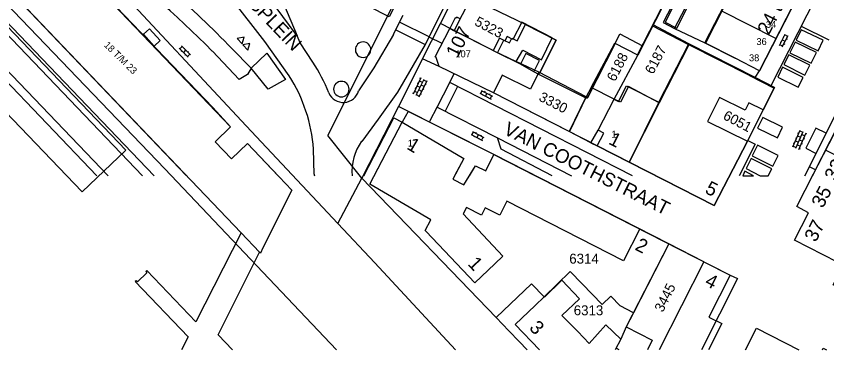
# Model space of a CAD drawing. Extents: x 148816 to 151297, y 399515 to 402500.
# Drawn here: x 150250.3 to 150397.3, y 399515.3 to 399575.8 of the extents above; entities that cross this region are included whole.
import ezdxf

# ---------------------------------------------------------------- set-up
doc = ezdxf.new("R2010")
doc.units = 0
for name, color, linetype in [('B01 Hoofdgebouw  [D] Norm', 7, 'Continuous'), ('B01 Hoofdgebouw  [T] Norm', 7, 'Continuous'), ('B01 hoofgebouw', 7, 'Continuous'), ('B02 Bijgebouw  [D] Norm', 7, 'Continuous'), ('B07 Tussenmuur  [D] Norm', 7, 'Continuous'), ('G01 perceelsgrens', 7, 'Continuous'), ('G02 sectiegrens', 7, 'Continuous'), ('Q01 Spoorrail  [D] Norm', 7, 'Continuous'), ('S02 Open verharding  Norm', 7, 'Continuous'), ('T04 Haag heg  [D] Gem', 7, 'Continuous'), ('V00 Kant verharding algemeen  [T] Norm', 7, 'Continuous'), ('V00 Kant verharding algemeen secundair  [T] Gem', 7, 'Continuous'), ('V06 Kant onverhard  [T] Gem', 7, 'Continuous'), ('Z01 perceelnummer', 7, 'Continuous'), ('Z02 huisnummer', 7, 'Continuous'), ('Z02 Huisnummer  [Tekst] Norm', 7, 'Continuous'), ('Z06 straatnaam', 7, 'Continuous')]:
    doc.layers.add(name, color=color, linetype=linetype)

msp = doc.modelspace()

# ---------------------------------------------------------------- linework, layer by layer
at = {"layer": 'B01 Hoofdgebouw  [D] Norm'}
for points in [[(150377.7, 399594.14), (150367.6, 399574.64), (150369.68, 399573.57), (150379.81, 399593.08)], [(150380.66, 399568.17), (150375.18, 399570.97), (150385.17, 399590.35)], [(150354.55, 399562.88), (150358.86, 399570.91), (150362.97, 399568.82), (150367.43, 399577.51), (150343.71, 399589.5)], [(150383.29, 399565.03), (150372.27, 399570.59), (150366.92, 399560.07), (150361.31, 399563.08), (150359.87, 399560.2), (150358.71, 399560.78)]]:
    msp.add_lwpolyline(points, dxfattribs=at)
msp.add_lwpolyline([(150347.48, 399571.91), (150341.97, 399574.71), (150340.36, 399571.61), (150339.3, 399572.15), (150338.92, 399571.36), (150337.96, 399571.85), (150336.78, 399569.56), (150340.97, 399567.6), (150342.14, 399569.63), (150345.57, 399567.92)], close=True, dxfattribs=at)
at = {"layer": 'B01 Hoofdgebouw  [T] Norm'}
for p, q in [((150281.16, 399546.87), (150237.94, 399592.14)), ((150397.29, 399589.79), (150385.11, 399565.9)), ((150330.19, 399575.63), (150330.09, 399575.43)), ((150330.8, 399575.32), (150330.19, 399575.63)), ((150330.8, 399575.32), (150331.05, 399575.81)), ((150329.9, 399575.53), (150328.9, 399573.57)), ((150330.09, 399575.43), (150329.9, 399575.53)), ((150326.28, 399568.43), (150328.9, 399573.57)), ((150328.9, 399573.57), (150329.7, 399573.16)), ((150326.45, 399568.34), (150326.28, 399568.43)), ((150327.02, 399566.68), (150326.45, 399568.34)), ((150385.11, 399565.9), (150380.66, 399568.17)), ((150336.86, 399561.89), (150327.02, 399566.68)), ((150345.07, 399565.67), (150343.57, 399562.57)), ((150353.63, 399561.17), (150345.07, 399565.67)), ((150338.42, 399565.08), (150336.86, 399561.89)), ((150343.57, 399562.57), (150338.42, 399565.08)), ((150383.29, 399565.03), (150387.74, 399562.75)), ((150354.55, 399562.88), (150353.63, 399561.17)), ((150358.71, 399560.78), (150354.55, 399562.88)), ((150387.74, 399562.75), (150385.73, 399558.83)), ((150377.86, 399561.07), (150375.65, 399556.71)), ((150382.48, 399558.78), (150377.86, 399561.07)), ((150394.73, 399546.87), (150402.46, 399562.01)), ((150355.86, 399555.12), (150358.71, 399560.78)), ((150383.15, 399560.11), (150382.48, 399558.78)), ((150385.73, 399558.83), (150383.15, 399560.11)), ((150315.22, 399546.87), (150320.28, 399556.59)), ((150320.28, 399556.59), (150331.47, 399549.96)), ((150375.65, 399556.71), (150382.89, 399553.12)), ((150356.84, 399554.61), (150355.86, 399555.12)), ((150355.65, 399552.28), (150356.84, 399554.61)), ((150366.28, 399546.87), (150355.65, 399552.28)), ((150382.89, 399553.12), (150379.67, 399546.87)), ((150335.43, 399547.74), (150336.93, 399550.71)), ((150336.93, 399550.71), (150344.45, 399546.87)), ((150331.47, 399549.96), (150329.8, 399546.87)), ((150332.5, 399546.87), (150333.59, 399548.66)), ((150333.59, 399548.66), (150335.43, 399547.74))]:
    msp.add_line(p, q, dxfattribs=at)
for points in [[(150297.78, 399546.87), (150292.22, 399552.69), (150289.36, 399549.92), (150286.35, 399553.03), (150289.16, 399555.75), (150285.93, 399559.23), (150246.51, 399600.33), (150237.94, 399592.14)], [(150290.38, 399571.76), (150291.25, 399570.8), (150291.66, 399572), (150290.38, 399571.76)], [(150291.39, 399570.6), (150292.27, 399569.64), (150292.67, 399570.84), (150291.39, 399570.6)]]:
    msp.add_lwpolyline(points, dxfattribs=at)
at = {"layer": 'B01 hoofgebouw'}
for points in [[(150262.24, 399543.94), (150270.16, 399551.49), (150240.55, 399582.47), (150243.49, 399585.36), (150240.88, 399588.1), (150237.86, 399585.19), (150212.89, 399611.24), (150205, 399603.7), (150262.24, 399543.94)], [(150237.94, 399592.14), (150246.51, 399600.33), (150289.16, 399555.75), (150286.35, 399553.03), (150289.36, 399549.92), (150292.22, 399552.69), (150300.3, 399544.23), (150295.04, 399533.75), (150294.57, 399532.83), (150294.42, 399532.98), (150291.06, 399536.51), (150237.94, 399592.14)], [(150385.17, 399590.35), (150387.44, 399594.81), (150397.29, 399589.79), (150385.11, 399565.9), (150380.66, 399568.17)], [(150377.7, 399594.14), (150367.96, 399574.71), (150370.07, 399573.65), (150379.81, 399593.08)], [(150336.86, 399561.89), (150327.02, 399566.68), (150326.45, 399568.34), (150326.28, 399568.43), (150328.9, 399573.57), (150329.7, 399573.16), (150332.75, 399579.13), (150332.85, 399579.12), (150339.26, 399591.76), (150343.71, 399589.5)], [(150385.17, 399590.35), (150375.28, 399570.92), (150380.66, 399568.17)], [(150343.71, 399589.5), (150364.97, 399578.71), (150368.59, 399585.85), (150371.07, 399584.59), (150363.04, 399568.76), (150358.9, 399570.86), (150353.91, 399561.02), (150353.63, 399561.17)], [(150344.91, 399565.33), (150344.14, 399565.72), (150345.18, 399567.78), (150342.71, 399569.04), (150341.74, 399567.12), (150337.58, 399569.16), (150338.74, 399571.46), (150339.73, 399570.96), (150340.16, 399571.8), (150341.12, 399571.31), (150342.63, 399574.29), (150348.21, 399571.46), (150345.23, 399565.59)], [(150273.37, 399572.54), (150275.29, 399570.4), (150276.4, 399571.4), (150274.45, 399573.54), (150273.37, 399572.54)], [(150358.81, 399560.69), (150359.52, 399560.33), (150360.97, 399563.19), (150366.86, 399560.19), (150372.26, 399570.8), (150387.81, 399562.88), (150387.74, 399562.75)], [(150387.74, 399562.75), (150385.73, 399558.83), (150383.15, 399560.11), (150382.48, 399558.78), (150377.86, 399561.07), (150375.65, 399556.71), (150382.89, 399553.12), (150376.88, 399541.47), (150355.65, 399552.28), (150356.84, 399554.61), (150355.86, 399555.12), (150358.71, 399560.78), (150354.55, 399562.88), (150353.63, 399561.17), (150345.07, 399565.67), (150343.57, 399562.57), (150338.42, 399565.08), (150336.86, 399561.89)], [(150401.5, 399535.6), (150399.22, 399531.15), (150391.42, 399535.15), (150393.99, 399540.14), (150391.86, 399541.26), (150402.46, 399562.01), (150404.6, 399560.92), (150407.16, 399565.95), (150412.59, 399563.19), (150414.95, 399561.99), (150412.68, 399557.53)], [(150314.43, 399545.35), (150320.28, 399556.59), (150331.47, 399549.96), (150329.47, 399546.26), (150331.48, 399545.18), (150333.59, 399548.66), (150335.43, 399547.74), (150336.93, 399550.71), (150376.2, 399530.65), (150379.74, 399528.84), (150375.91, 399521.2), (150378.23, 399520.04), (150375.85, 399515.27)], [(150337.1, 399530.9), (150333.47, 399527.45), (150324.65, 399536.75), (150324.47, 399536.94), (150325.46, 399538.85), (150314.43, 399545.35)], [(150363.38, 399537.2), (150360.43, 399531.43), (150339.26, 399542.25), (150337.97, 399539.73), (150335.36, 399541.06), (150334.67, 399539.71), (150331.94, 399541.1), (150331.34, 399539.94), (150338.54, 399532.27), (150337.1, 399530.9)], [(150291.06, 399536.51), (150282.85, 399520.35), (150273.99, 399529.64), (150273.81, 399529.47), (150274, 399529.26), (150272.27, 399527.61), (150272.07, 399527.81), (150271.89, 399527.64), (150281.46, 399517.61), (150280.27, 399515.27)], [(150368.64, 399534.51), (150360.93, 399519.41), (150365.65, 399517), (150364.77, 399515.27)], [(150289.5, 399515.27), (150286.89, 399518.01), (150294.42, 399532.98)], [(150346.08, 399524.82), (150349.26, 399527.89)], [(150349.27, 399521.52), (150352.45, 399524.55), (150349.26, 399527.89)], [(150346.01, 399524.89), (150344.38, 399523.32)], [(150346.01, 399524.89), (150346.08, 399524.82)], [(150345.18, 399515.27), (150340.78, 399519.85), (150344.38, 399523.32)], [(150349.27, 399521.52), (150352.12, 399518.57)], [(150359.92, 399517.23), (150357.2, 399519.79), (150354.19, 399516.44)], [(150352.12, 399518.57), (150354.19, 399516.44)], [(150382.54, 399515.27), (150384.53, 399519.19), (150392.2, 399515.27)], [(150359.92, 399517.23), (150358.94, 399515.27)], [(150359.61, 399515.27), (150359.08, 399515.54)], [(150396.49, 399515.27), (150396.64, 399515.58), (150397.25, 399515.27)]]:
    msp.add_lwpolyline(points, dxfattribs=at)
at = {"layer": 'B02 Bijgebouw  [D] Norm'}
msp.add_line((150366.92, 399560.07), (150361.45, 399549.33), dxfattribs=at)
msp.add_lwpolyline([(150345.07, 399565.67), (150340.97, 399567.6)], dxfattribs=at)
at = {"layer": 'B07 Tussenmuur  [D] Norm'}
msp.add_line((150397.1, 399551.51), (150404.94, 399547.53), dxfattribs=at)
msp.add_line((150397.1, 399551.51), (150404.94, 399547.53), dxfattribs=at)
for points in [[(150378.19, 399576.81), (150388.02, 399571.85)], [(150378.19, 399576.81), (150388.02, 399571.85)], [(150336.78, 399569.56), (150329.7, 399573.16)], [(150336.78, 399569.56), (150329.7, 399573.16)]]:
    msp.add_lwpolyline(points, dxfattribs=at)
at = {"layer": 'G01 perceelsgrens'}
for points in [[(150308.35, 399515.27), (150277.23, 399548.1), (150242.54, 399584.31), (150239.96, 399587.01), (150210.96, 399617.27), (150213.89, 399620), (150181.08, 399653.99), (150086.94, 399746.3), (150068.35, 399763.63), (150036.31, 399793.17), (150038.37, 399795.53), (150022.45, 399809.36), (150028.35, 399815.86), (150016.01, 399827.38), (150008.19, 399819.08), (150000, 399826.63)], [(150384.3, 399564.67), (150385.11, 399565.9), (150397.29, 399589.79), (150387.44, 399594.81), (150382.05, 399597.55), (150379.94, 399598.61), (150378.66, 399599.28)], [(150322.72, 399586.07), (150306.81, 399554.16)], [(150327.22, 399574.47), (150330.18, 399580.33)], [(150345.08, 399565.25), (150345.23, 399565.59), (150348.21, 399571.46), (150342.63, 399574.29), (150330.18, 399580.33)], [(150365.83, 399574.26), (150367.48, 399577.53)], [(150323.99, 399568.07), (150327.22, 399574.47)], [(150345.08, 399565.25), (150344.14, 399565.72), (150341.74, 399567.12), (150337.58, 399569.16), (150327.22, 399574.47)], [(150363.9, 399570.46), (150365.83, 399574.26)], [(150372.26, 399570.8), (150365.83, 399574.26)], [(150353.55, 399561.01), (150353.91, 399561.02), (150358.9, 399570.86), (150359.79, 399572.59), (150363.9, 399570.46)], [(150354.53, 399552.85), (150355.86, 399555.12), (150358.71, 399560.78), (150363.04, 399568.76), (150363.9, 399570.46)], [(150372.26, 399570.8), (150366.86, 399560.19), (150361.44, 399549.33)], [(150384.3, 399564.67), (150372.26, 399570.8)], [(150323.99, 399568.07), (150319.6, 399559.42)], [(150350.58, 399554.87), (150336.86, 399561.89), (150327.02, 399566.68), (150323.99, 399568.07)], [(150353.55, 399561.01), (150345.08, 399565.25)], [(150416.49, 399515.27), (150412.69, 399517.21), (150413.78, 399519.34), (150401.08, 399525.8), (150398.45, 399527.09), (150400.36, 399530.65), (150399.22, 399531.15), (150391.42, 399535.15), (150393.99, 399540.14), (150391.86, 399541.26), (150402.46, 399562.01), (150404.6, 399560.92), (150407.16, 399565.95), (150414.95, 399561.99), (150417.8, 399560.77), (150417.48, 399560.12), (150418.18, 399559.26), (150431.34, 399552.59), (150430.25, 399550.45), (150445.44, 399542.74)], [(150361.44, 399549.33), (150376.88, 399541.47), (150382.89, 399553.12), (150385.73, 399558.83), (150387.81, 399562.88), (150384.3, 399564.67)], [(150353.55, 399561.01), (150350.58, 399554.87)], [(150319.6, 399559.42), (150312.96, 399546.44)], [(150368.64, 399534.51), (150336.93, 399550.71), (150319.6, 399559.42)], [(150312.96, 399546.44), (150306.81, 399554.16)], [(150354.53, 399552.85), (150350.58, 399554.87)], [(150354.53, 399552.85), (150355.65, 399552.28), (150361.44, 399549.33)], [(150308.61, 399538.21), (150312.96, 399546.44)], [(150312.96, 399546.44), (150337.34, 399521.12)], [(150368.64, 399534.51), (150362.25, 399521.99)], [(150375.02, 399531.25), (150368.64, 399534.51)], [(150375.02, 399531.25), (150366.91, 399515.27)], [(150375.02, 399531.25), (150379.74, 399528.84), (150381.12, 399528.19), (150374.57, 399515.27)], [(150346.01, 399524.89), (150350.75, 399529.46), (150352.9, 399527.23), (150356.55, 399523.49)], [(150346.01, 399524.89), (150343.73, 399527.27), (150337.34, 399521.12)], [(150362.25, 399521.99), (150359.81, 399523.23), (150358.13, 399524.99), (150356.55, 399523.49)], [(150362.25, 399521.99), (150360.93, 399519.41), (150359.92, 399517.23), (150358.94, 399515.27)], [(150337.34, 399521.12), (150339.63, 399518.74)], [(150339.63, 399518.74), (150341.49, 399516.8), (150342.97, 399515.27)], [(150382.54, 399515.27), (150384.53, 399519.19), (150392.2, 399515.27)], [(150396.49, 399515.27), (150396.64, 399515.58), (150397.25, 399515.27)]]:
    msp.add_lwpolyline(points, dxfattribs=at)
at = {"layer": 'G02 sectiegrens'}
for points in [[(150308.61, 399538.21), (150291.99, 399555.93), (150267.37, 399582.33), (150217.34, 399636.26), (150173.89, 399683.05), (150136.79, 399722.91), (150101.87, 399760.5), (150057.84, 399807.58)], [(150329.93, 399515.27), (150315.35, 399531.03), (150308.61, 399538.21)]]:
    msp.add_lwpolyline(points, dxfattribs=at)
at = {"layer": 'Q01 Spoorrail  [D] Norm'}
for p, q in [((150214.56, 399608.1), (150273.22, 399546.87)), ((150215.64, 399609.13), (150275.29, 399546.87)), ((150211.22, 399605.06), (150266.97, 399546.87)), ((150210.14, 399604.03), (150264.89, 399546.87))]:
    msp.add_line(p, q, dxfattribs=at)
at = {"layer": 'S02 Open verharding  Norm'}
for p, q in [((150388.69, 399570.51), (150389.74, 399572.56)), ((150388.85, 399571.16), (150388.99, 399571.09)), ((150389.22, 399571.54), (150389.75, 399571.26)), ((150389.23, 399570.24), (150390.27, 399572.29)), ((150389.31, 399572.05), (150389.44, 399571.98)), ((150390.2, 399572.15), (150389.67, 399572.43)), ((150389.98, 399571.71), (150390.11, 399571.64)), ((150281.49, 399568.39), (150279.84, 399570)), ((150280.37, 399570.32), (150279.95, 399569.9)), ((150281.91, 399568.82), (150280.26, 399570.43)), ((150280.73, 399569.97), (150280.83, 399570.08)), ((150389.3, 399570.37), (150388.76, 399570.64)), ((150389.52, 399570.82), (150389.66, 399570.75)), ((150280.2, 399569.44), (150280.31, 399569.55)), ((150280.67, 399569.2), (150281.08, 399569.63)), ((150280.92, 399568.74), (150281.02, 399568.85)), ((150281.8, 399568.93), (150281.38, 399568.5)), ((150281.44, 399569.28), (150281.55, 399569.38)), ((150323.7, 399564.62), (150322.26, 399561.65)), ((150324.24, 399564.35), (150322.79, 399561.39)), ((150324.78, 399564.09), (150323.33, 399561.12)), ((150323.96, 399563.77), (150323.42, 399564.03)), ((150323.64, 399564.48), (150323.5, 399564.55)), ((150324.71, 399563.96), (150324.17, 399564.22)), ((150322.76, 399562.68), (150322.62, 399562.75)), ((150323.52, 399562.87), (150322.98, 399563.13)), ((150323.2, 399563.58), (150323.06, 399563.65)), ((150323.84, 399562.16), (150323.3, 399562.42)), ((150324.27, 399563.06), (150323.74, 399563.32)), ((150324.06, 399562.61), (150324.19, 399562.54)), ((150324.49, 399563.51), (150324.63, 399563.44)), ((150334.64, 399562.35), (150336.68, 399561.29)), ((150322.32, 399561.79), (150322.19, 399561.85)), ((150322.54, 399562.23), (150323.08, 399561.97)), ((150323.4, 399561.26), (150322.86, 399561.52)), ((150323.62, 399561.71), (150323.75, 399561.64)), ((150334.37, 399561.82), (150336.41, 399560.76)), ((150334.5, 399561.75), (150334.78, 399562.28)), ((150334.94, 399561.52), (150334.87, 399561.39)), ((150335.29, 399562.19), (150335.22, 399562.05)), ((150335.66, 399561.82), (150335.39, 399561.29)), ((150335.83, 399561.06), (150335.76, 399560.93)), ((150336.18, 399561.72), (150336.11, 399561.59)), ((150336.27, 399560.83), (150336.55, 399561.36)), ((150391.15, 399552.11), (150392.45, 399555.15)), ((150392.39, 399555.01), (150392.94, 399554.77)), ((150332.8, 399554.33), (150334.85, 399553.28)), ((150332.93, 399554.26), (150333.21, 399554.79)), ((150333.07, 399554.86), (150335.12, 399553.81)), ((150333.38, 399554.03), (150333.31, 399553.9)), ((150333.72, 399554.7), (150333.65, 399554.56)), ((150334.1, 399554.34), (150333.82, 399553.8)), ((150334.27, 399553.58), (150334.2, 399553.44)), ((150334.61, 399554.24), (150334.54, 399554.11)), ((150334.71, 399553.35), (150334.99, 399553.88)), ((150391.8, 399553.63), (150391.66, 399553.69)), ((150391.7, 399551.88), (150393, 399554.91)), ((150391.99, 399554.09), (150392.55, 399553.85)), ((150392.19, 399554.55), (150392.05, 399554.61)), ((150392.25, 399551.64), (150393.55, 399554.67)), ((150393.29, 399554.08), (150392.74, 399554.31)), ((150393.1, 399553.62), (150393.24, 399553.56)), ((150393.49, 399554.54), (150393.63, 399554.48)), ((150391.21, 399552.25), (150391.76, 399552.01)), ((150391.4, 399552.71), (150391.27, 399552.77)), ((150391.6, 399553.17), (150392.15, 399552.93)), ((150391.96, 399552.47), (150392.51, 399552.24)), ((150392.35, 399553.39), (150392.9, 399553.16)), ((150392.7, 399552.7), (150392.84, 399552.64)), ((150392.31, 399551.78), (150392.45, 399551.72))]:
    msp.add_line(p, q, dxfattribs=at)
at = {"layer": 'T04 Haag heg  [D] Gem'}
msp.add_lwpolyline([(150353.63, 399561.17), (150350.6, 399554.79)], dxfattribs=at)
at = {"layer": 'V00 Kant verharding algemeen  [T] Norm'}
for p, q in [((150395.65, 399579.91), (150387.08, 399563.08)), ((150318.7, 399572.48), (150319.15, 399573.4)), ((150392.64, 399574.02), (150397.64, 399571.5)), ((150362.04, 399546.87), (150328.93, 399563.79)), ((150355.65, 399552.28), (150336.86, 399561.89)), ((150321.4, 399558.53), (150320.28, 399556.59)), ((150336.93, 399550.71), (150321.4, 399558.53)), ((150326.65, 399559.31), (150337.56, 399553.73)), ((150385.73, 399558.83), (150382.89, 399553.12)), ((150393.32, 399546.87), (150399.49, 399559.1)), ((150337.56, 399553.73), (150350.99, 399546.87)), ((150384.31, 399552.58), (150381.38, 399546.87)), ((150382.96, 399553.25), (150384.31, 399552.58)), ((150395.26, 399547.91), (150394.13, 399548.47))]:
    msp.add_line(p, q, dxfattribs=at)
for points in [[(150362.35, 399645.97), (150324.45, 399570.68)], [(150282.89, 399591.76), (150289.33, 399589.98), (150293.03, 399586.47), (150297.45, 399581.33), (150301.25, 399572.27)], [(150299.8, 399564.98), (150295.4, 399571.24), (150289.21, 399579.22)], [(150301.25, 399572.27), (150297.28, 399577.65)], [(150319.15, 399573.4), (150320.47, 399576)], [(150325.18, 399572.08), (150319.83, 399574.75)], [(150319.12, 399573.33), (150324.45, 399570.68)], [(150372.27, 399570.59), (150365.65, 399574.05)], [(150369.68, 399573.57), (150375.18, 399570.97)], [(150304.09, 399567.48), (150301.79, 399571), (150301.25, 399572.27)], [(150318.7, 399572.48), (150315.16, 399566.41), (150312.39, 399562.28)], [(150289.39, 399569.92), (150292.91, 399566.37), (150295.74, 399569.08), (150299.1, 399564.35), (150296.01, 399562.56), (150292.91, 399566.37)], [(150324.45, 399570.68), (150319.42, 399562.01), (150315.93, 399557.11), (150312.94, 399553.1)], [(150292.91, 399566.37), (150292.24, 399565.21), (150290.75, 399564.33), (150285.86, 399569.47)], [(150326.64, 399559.3), (150328.93, 399563.79)], [(150330.33, 399563.08), (150328.08, 399558.58)], [(150313.35, 399546.87), (150318.8, 399557.38), (150320.27, 399556.59)], [(150347.51, 399546.87), (150338.22, 399551.65), (150337.56, 399553.73)], [(150304.35, 399547.15), (150304.19, 399551.68)]]:
    msp.add_lwpolyline(points, dxfattribs=at)
for centre, radius, start, end in [((150177.49, 399463.92), 154.13, 43.4511, 54.9744), ((150168.02, 399453.67), 165.21, 44.5002, 54.2707), ((150313.21, 399569.73), 1.41, 0.0203, 179.9797), ((150313.21, 399569.73), 1.41, 179.9797, 0.0203), ((150277.46, 399550.18), 31.76, 21.6523, 33.0252), ((150275.87, 399549.7), 28.39, 3.998, 32.5536), ((150309.26, 399562.57), 1.41, 0.0406, 179.9594), ((150309.26, 399562.57), 1.41, 180, 0), ((150309.62, 399563.03), 2.87, 203.1719, 345.0039), ((150320.42, 399547.66), 9.25, 143.9708, 184.9216), ((150316.73, 399547.38), 12.38, 181.0548, 182.3655)]:
    msp.add_arc(centre, radius, start, end, dxfattribs=at)
at = {"layer": 'V00 Kant verharding algemeen secundair  [T] Gem'}
for p, q in [((150395.32, 399555.51), (150393.49, 399551.85)), ((150397.21, 399554.57), (150395.32, 399555.51)), ((150393.49, 399551.85), (150395.36, 399550.91))]:
    msp.add_line(p, q, dxfattribs=at)
for points in [[(150396.61, 399571.43), (150392.65, 399573.34), (150391.74, 399571.46), (150395.7, 399569.55)], [(150395.42, 399569.2), (150391.53, 399571.11), (150390.59, 399569.19), (150394.47, 399567.28)], [(150394.22, 399566.91), (150390.41, 399568.82), (150389.51, 399567.02), (150393.32, 399565.11)], [(150393.02, 399564.7), (150389.29, 399566.56), (150388.4, 399564.77), (150392.13, 399562.91)], [(150389.28, 399555.68), (150385.7, 399557.44), (150384.75, 399555.52), (150388.33, 399553.76)], [(150388.46, 399550.52), (150384.73, 399552.38), (150383.77, 399550.46), (150387.5, 399548.6)]]:
    msp.add_lwpolyline(points, close=True, dxfattribs=at)
for points in [[(150386.68, 399546.87), (150387.31, 399548.11), (150383.6, 399549.99), (150382.67, 399548.16), (150385.21, 399546.87)], [(150384, 399546.87), (150382.43, 399547.66), (150382.04, 399546.87)], [(150382.04, 399546.87), (150384, 399546.87)], [(150385.21, 399546.87), (150386.68, 399546.87)]]:
    msp.add_lwpolyline(points, dxfattribs=at)
at = {"layer": 'V06 Kant onverhard  [T] Gem'}
for points in [[(150319.41, 399578.27), (150319.29, 399578.39), (150317.93, 399575.69), (150314.23, 399577.59)], [(150325.11, 399572.06), (150327.46, 399570.92)], [(150328.9, 399563.76), (150329.69, 399565.42)], [(150326.65, 399559.34), (150325.25, 399556.68)]]:
    msp.add_lwpolyline(points, dxfattribs=at)

# ---------------------------------------------------------------- texts
at = {"layer": 'Z01 perceelnummer'}
for s, rotation, p in [('5323', 332.0759, (150333.27, 399574.27)), ('6187', 62.0459, (150365.79, 399565.14)), ('6188', 62.5868, (150358.88, 399563.82)), ('3330', 332.5642, (150344.92, 399560.58)), ('6051', 332.0016, (150378.34, 399557.22)), ('3445', 63.3577, (150367.55, 399521.96))]:
    msp.add_text(s, height=1.8, rotation=rotation, dxfattribs=at).set_placement(p)
for s, p in [('6314', (150350.59, 399530.91)), ('6313', (150351.4, 399521.54))]:
    msp.add_text(s, height=1.8, dxfattribs=at).set_placement(p)
at = {"layer": 'Z02 huisnummer'}
for s, rotation, p in [('24 t/m 38', 62.9993, (150386.78, 399572.25)), ('107', 62.9993, (150330.32, 399568.1)), ('1', 329.3311, (150320.96, 399551.82)), ('1', 332.9993, (150357.55, 399552.71)), ('33', 62.9483, (150398.94, 399545.75)), ('5', 332.9993, (150375.03, 399543.81)), ('35', 62.9483, (150396.59, 399540.84)), ('37', 62.9483, (150395.31, 399534.68)), ('2', 332.9483, (150362.35, 399533.51)), ('1', 313.4606, (150332.05, 399530.76)), ('4', 332.9483, (150375.01, 399527.04)), ('3', 313.8656, (150343.19, 399519.14))]:
    msp.add_text(s, height=2.5, rotation=rotation, dxfattribs=at).set_placement(p)
at = {"layer": 'Z02 Huisnummer  [Tekst] Norm'}
for s, p in [('34', (150386.25, 399573.7)), ('36', (150384.53, 399570.58)), ('107', (150329.94, 399568.35)), ('38', (150383.19, 399567.63)), ('1', (150358.24, 399553.77)), ('1', (150321.31, 399552.15))]:
    msp.add_text(s, height=1.25, dxfattribs=at).set_placement(p)
msp.add_text('18 T/M 23', height=1.25, rotation=315.4122, dxfattribs=at).set_placement((150266.11, 399570.46))
at = {"layer": 'Z06 straatnaam'}
for s, rotation, p in [('STATIONSPLEIN', 313.7036, (150282.29, 399588.35)), ('VAN COOTHSTRAAT', 333.2044, (150338.49, 399554.51))]:
    msp.add_text(s, height=2.5, rotation=rotation, dxfattribs=at).set_placement(p)

doc.saveas('drawing.dxf')
